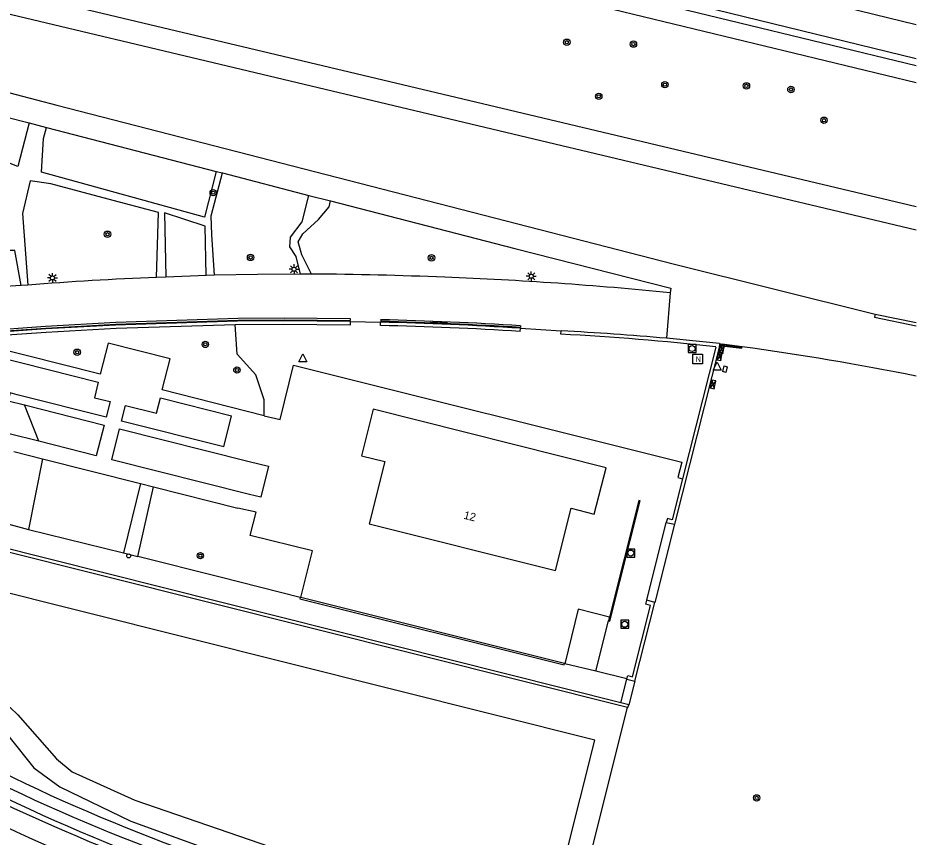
# Model space of a CAD drawing. Extents: x 131000 to 133014, y 396499 to 399001.
# Drawn here: x 132887.8 to 133000, y 396968.2 to 397070.6 of the extents above; entities that cross this region are included whole.
import ezdxf

# ---------------------------------------------------------------- set-up
doc = ezdxf.new("R2010")
doc.units = 0
for name, color, linetype in [('gg-afsc-hekwerk', 7, 'Continuous'), ('gg-afsc-muur', 7, 'Continuous'), ('gg-anno-huisnummerreeks BGT', 7, 'Continuous'), ('gg-aspt-spoorlijn', 7, 'Continuous'), ('gg-bbg-hoofdgebouw', 7, 'Continuous'), ('gg-knt-trap', 7, 'Continuous'), ('gg-knt-verharding', 7, 'Continuous'), ('gg-kntw-bovenkant insteek waterloop', 7, 'Continuous'), ('gg-kntw-waterlijn', 7, 'Continuous'), ('gg-kwrk-steiger', 7, 'Continuous'), ('gt-grn-afwateringsgoot', 7, 'Continuous'), ('gt-grn-groengrens', 7, 'Continuous'), ('gt-grn-vlakafsluiter', 7, 'Continuous'), ('gt-grn-weggrens', 7, 'Continuous'), ('gt-symb-afwateringsgoot', 7, 'Continuous'), ('gt-symb-boom', 7, 'Continuous'), ('gt-symb-elektrakast', 7, 'Continuous'), ('gt-symb-kolk center center', 7, 'Continuous'), ('gt-symb-lichtmast', 7, 'Continuous'), ('gt-symb-nortonput', 7, 'Continuous'), ('gt-symb-rioolschacht', 7, 'Continuous'), ('gt-symb-telpaal', 7, 'Continuous'), ('gt-symb-waterafsluiter', 7, 'Continuous'), ('gx-grn-maaiveld', 7, 'Continuous')]:
    doc.layers.add(name, color=color, linetype=linetype)

# ---------------------------------------------------------------- blocks, each defined once
blk = doc.blocks.new('gt0-RS')
at = {"layer": 'gt-symb-rioolschacht'}
blk.add_lwpolyline([(-0.5, -0.5), (0.5, -0.5), (0.5, 0.5), (-0.5, 0.5)], close=True, dxfattribs=at)
blk.add_circle((0, 0), 0.375, dxfattribs=at)
blk = doc.blocks.new('gt0-BOOM')
at = {"layer": 'gt-symb-boom'}
for radius in [0.4, 0.2]:
    blk.add_circle((0, 0), radius, dxfattribs=at)
blk = doc.blocks.new('gt0-WAFSL')
at = {"layer": 'gt-symb-waterafsluiter'}
for p, q in [((-0.5, -0.33), (0, 0.67)), ((0, 0.67), (0.5, -0.33)), ((0.5, -0.33), (-0.5, -0.33))]:
    blk.add_line(p, q, dxfattribs=at)
blk = doc.blocks.new('gt0-LMAST')
at = {"layer": 'gt-symb-lichtmast'}
for p, q in [((-0.18, 0.17), (-0.45, 0.44)), ((-0.01, 0.25), (-0.01, 0.62)), ((0.17, 0.17), (0.44, 0.44)), ((-0.26, 0), (-0.63, 0)), ((-0.18, -0.18), (-0.45, -0.45)), ((-0.01, -0.25), (-0.01, -0.63)), ((0.44, -0.45), (0.17, -0.18)), ((0.24, 0), (0.62, 0))]:
    blk.add_line(p, q, dxfattribs=at)
blk.add_circle((-0.01, 0), 0.25, dxfattribs=at)
blk = doc.blocks.new('gt0-TPAAL')
at = {"layer": 'gt-symb-telpaal'}
blk.add_circle((0, 0), 0.25, dxfattribs=at)
blk = doc.blocks.new('gt0-NPUT')
at = {"layer": 'gt-symb-nortonput'}
blk.add_lwpolyline([(-0.57, -0.61), (-0.57, 0.59), (0.63, 0.59), (0.63, -0.61)], close=True, dxfattribs=at)
blk.add_text('N', height=0.7, dxfattribs=at).set_placement((-0.22, -0.38))
blk = doc.blocks.new('gt0-EKAST')
at = {"layer": 'gt-symb-elektrakast'}
for p, q in [((-0.5, -0.25), (0.5, 0.25)), ((-0.5, 0.25), (0.5, -0.25))]:
    blk.add_line(p, q, dxfattribs=at)
blk.add_lwpolyline([(0.5, 0.25), (-0.5, 0.25), (-0.5, -0.25), (0.5, -0.25)], close=True, dxfattribs=at)
blk = doc.blocks.new('gt0-AFWGT_1')
at = {"layer": 'gt-symb-afwateringsgoot'}
for p, q in [((-1.08, 0), (-0.73, 0)), ((-0.23, 0), (0.22, 0)), ((0.72, 0), (1.07, 0))]:
    blk.add_line(p, q, dxfattribs=at)
for points in [[(-0.73, 0.08), (-0.23, 0.08), (-0.23, -0.08), (-0.73, -0.08)], [(0.22, 0.08), (0.72, 0.08), (0.72, -0.08), (0.22, -0.08)]]:
    blk.add_lwpolyline(points, close=True, dxfattribs=at)
blk = doc.blocks.new('gt0-KOLKCC')
at = {"layer": 'gt-symb-kolk center center'}
blk.add_lwpolyline([(-0.37, 0.2), (0.38, 0.2), (0.38, -0.2), (-0.37, -0.2)], close=True, dxfattribs=at)

msp = doc.modelspace()

# ---------------------------------------------------------------- linework, layer by layer
at = {"layer": 'gg-afsc-hekwerk'}
msp.add_lwpolyline([(132743.72, 397126.54), (132744.54, 397126.58), (132813.06, 397111.04), (132862.16, 397099.22), (133000, 397065.5)], dxfattribs=at)
msp.add_lwpolyline([(132743.72, 397126.54), (132744.54, 397126.58), (132813.06, 397111.04), (132862.16, 397099.22), (133000, 397065.5)], dxfattribs=at)
at = {"layer": 'gg-afsc-muur'}
for p, q in [((132994.9, 397033.56), (133000, 397032.49)), ((132933.07, 397032.13), (132933.09, 397032.55)), ((132950.54, 397031.38), (132950.58, 397031.78)), ((132955.63, 397031.04), (132955.66, 397031.46)), ((132975, 397029.44), (132970.83, 397012.96)), ((132964.85, 396987.67), (132967.35, 396997.53)), ((132963.86, 396987.91), (132963.86, 396987.97))]:
    msp.add_line(p, q, dxfattribs=at)
for points in [[(132929.33, 397032.65), (132920.96, 397032.73), (132915.2, 397032.67), (132899.99, 397032.18), (132891.28, 397031.7), (132883.29, 397031.15), (132879.75, 397030.86), (132870.38, 397029.98), (132864.46, 397029.34), (132857.38, 397028.42), (132849.51, 397027.33), (132849.59, 397026.88)], [(132914.94, 397032.27), (132920.91, 397032.31), (132929.34, 397032.22), (132929.33, 397032.65)], [(132994.9, 397033.56), (132994.82, 397033.17), (133000, 397032.08)], [(132883.33, 397030.75), (132891.32, 397031.31), (132900.04, 397031.78), (132914.94, 397032.27)], [(132975.43, 397029.87), (132975.4, 397029.39), (132969.81, 397007.28)], [(132963.11, 396984.99), (132884.58, 397004.73), (132875.97, 397007.72), (132867.17, 397011.56), (132858.75, 397016.13), (132850.89, 397021.64), (132845.27, 397026.19)], [(132970.83, 397012.96), (132969.54, 397007.86), (132968.93, 397007.99), (132968.8, 397007.52)], [(132963.86, 396987.97), (132963.98, 396988.39), (132964.58, 396988.24), (132966.84, 396997.14), (132966.24, 396997.29), (132966.36, 396997.79)], [(132963.93, 396984.38), (132964.01, 396984.37), (132964.11, 396984.74)]]:
    msp.add_lwpolyline(points, dxfattribs=at)
for centre, radius, start, end in [((132925.22, 396648.05), 384.16, 86.2211, 88.8289), ((132923.33, 396607.67), 424.99, 86.325, 88.6851), ((132939.03, 396712.67), 318.81, 83.5224, 87.016), ((132939.97, 396713.19), 318.65, 84.8065, 87.1789), ((132940.27, 396716.16), 315.67, 83.6053, 84.8123)]:
    msp.add_arc(centre, radius, start, end, dxfattribs=at)
at = {"layer": 'gg-aspt-spoorlijn'}
msp.add_arc((132990.81, 397193.17), 242.35, 242.5318, 255.5202, dxfattribs=at)
at = {"layer": 'gg-bbg-hoofdgebouw'}
msp.add_lwpolyline([(132930.72, 397015.86), (132933.61, 397015.12), (132931.66, 397007.34), (132954.97, 397001.49), (132956.93, 397009.3), (132959.8, 397008.54), (132961.3, 397014.36), (132932.18, 397021.69), (132930.72, 397015.86)], dxfattribs=at)
at = {"layer": 'gg-knt-trap'}
for p, q in [((132966.36, 396997.79), (132968.8, 397007.52)), ((132969.81, 397007.28), (132967.35, 396997.53)), ((132968.8, 397007.52), (132969.81, 397007.28)), ((132967.35, 396997.53), (132966.36, 396997.79)), ((132963.11, 396984.99), (132963.86, 396987.91)), ((132963.86, 396987.91), (132964.85, 396987.67)), ((132964.85, 396987.67), (132964.11, 396984.74)), ((132964.11, 396984.74), (132963.11, 396984.99))]:
    msp.add_line(p, q, dxfattribs=at)
at = {"layer": 'gg-knt-verharding'}
for p, q in [((132819.74, 397108.47), (133000, 397064.61)), ((132866.55, 397078.74), (133000, 397047.02)), ((132866.08, 397075.97), (133000, 397044.07)), ((132886.23, 397058.22), (132889.21, 397057.45)), ((132889.21, 397057.45), (132891.35, 397056.89)), ((132891.35, 397056.89), (132912.56, 397051.4)), ((132912.56, 397051.4), (132913.33, 397051.2)), ((132913.33, 397051.2), (132924.15, 397048.4)), ((132924.15, 397048.4), (132926.86, 397047.7)), ((132911.29, 397038.39), (132906.25, 397038.19)), ((132912.35, 397038.41), (132911.29, 397038.39)), ((132924.45, 397038.56), (132923.1, 397038.55)), ((132888.19, 397037.15), (132885.53, 397036.95)), ((132889.01, 397037.19), (132888.19, 397037.15)), ((132906.25, 397038.19), (132905.12, 397038.13)), ((132929.33, 397032.65), (132933.09, 397032.55)), ((132950.58, 397031.78), (132955.66, 397031.46)), ((132975.43, 397029.87), (132975.77, 397029.81)), ((132890.41, 397017.67), (132888.61, 397022.22)), ((132913.52, 397016.97), (132914.49, 397020.85)), ((132890.41, 397017.67), (132886.68, 397018.59)), ((132887.27, 397016.38), (132890.84, 397015.47)), ((132890.84, 397015.47), (132889.12, 397006.65)), ((132890.84, 397015.47), (132903.1, 397012.38)), ((132903.1, 397012.38), (132900.99, 397003.7)), ((132902.78, 397003.26), (132904.71, 397011.98)), ((132903.1, 397012.38), (132904.71, 397011.98)), ((132904.71, 397011.98), (132915.26, 397009.32)), ((132885.24, 397007.67), (132889.12, 397006.65)), ((132889.12, 397006.65), (132900.99, 397003.7)), ((132900.99, 397003.7), (132902.78, 397003.26)), ((132913.07, 397000.66), (132902.78, 397003.26)), ((132923.07, 396998.14), (132913.07, 397000.66)), ((132960, 396988.91), (132961.58, 396995.2)), ((132956.11, 396989.86), (132956.09, 396989.87)), ((132960, 396988.91), (132956.11, 396989.86)), ((132963.86, 396987.97), (132960, 396988.91))]:
    msp.add_line(p, q, dxfattribs=at)
for points in [[(132819.35, 397106.39), (132852.17, 397098.3), (133000, 397062.49)], [(132838.72, 397088.27), (132838.17, 397087.49), (132839.75, 397086.13), (132844.67, 397082.2), (132847.95, 397079.85), (132852.61, 397076.57), (132859.16, 397072.68), (132864.46, 397070.06), (132870.37, 397067.24), (132877.49, 397064.08), (132881.11, 397062.78), (132884.98, 397061.66), (132892.63, 397059.66), (132969.81, 397039.79), (132994.9, 397033.56)], [(132926.86, 397047.7), (132949.89, 397041.74), (132969.38, 397036.8), (132969.3, 397036.22)], [(132923.1, 397038.55), (132917.72, 397038.51), (132912.35, 397038.41)], [(132918.54, 397020.86), (132905.81, 397024.08), (132906.81, 397027.96), (132899.05, 397029.91), (132898.08, 397026.05), (132883.97, 397029.59)], [(132885.1, 397028.25), (132897.83, 397025.04), (132897.35, 397023.11), (132899.29, 397022.64), (132898.8, 397020.67), (132887.67, 397023.48)], [(132918.54, 397020.86), (132920.57, 397020.4), (132922.23, 397027.17), (132970.74, 397015.06), (132970.24, 397013.12), (132970.83, 397012.96)], [(132887.67, 397023.48), (132886.82, 397023.7), (132886.58, 397022.73), (132888.61, 397022.22)], [(132913.52, 397016.97), (132900.73, 397020.18), (132901.23, 397022.14), (132905.11, 397021.16), (132905.6, 397023.1), (132914.49, 397020.85)], [(132888.61, 397022.22), (132898.56, 397019.69), (132897.58, 397015.84), (132890.41, 397017.67)], [(132916.71, 397011), (132899.5, 397015.36), (132900.48, 397019.22), (132916.67, 397015.15)], [(132916.67, 397015.15), (132919.1, 397014.56), (132918.14, 397010.68), (132916.71, 397011)], [(132923.14, 396998.12), (132924.61, 397003.95), (132916.82, 397005.9), (132917.57, 397008.81), (132915.26, 397009.32)], [(132961.7, 396995.68), (132957.8, 396996.66), (132956.11, 396989.86)]]:
    msp.add_lwpolyline(points, dxfattribs=at)
for centre, radius, start, end in [((132921.67, 396574.32), 464.25, 87.5968, 89.6573), ((132921.62, 396619.03), 419.43, 92.2553, 94.4597), ((132923.97, 396583.48), 455, 84.2832, 87.8377), ((132928.01, 396665.12), 367.8, 78.7126, 82.1483), ((132993.23, 397199.65), 251.28, 242.6732, 255.3573), ((132986.22, 397181.94), 234.81, 242.1303, 255.9072)]:
    msp.add_arc(centre, radius, start, end, dxfattribs=at)
at = {"layer": 'gg-kntw-bovenkant insteek waterloop'}
msp.add_lwpolyline([(132830.13, 397022.66), (132836.49, 397016.24), (132842.19, 397009.74), (132850.49, 397002.72), (132862.16, 396992.69), (132873.9, 396984.42), (132877.81, 396982.55), (132881.35, 396981.94), (132884.55, 396982.48), (132885.4, 396982.26), (132886.63, 396980.78), (132889.76, 396976.85), (132893.01, 396974.45), (132901.91, 396970.17), (132918.74, 396964.04), (132931.83, 396960.16), (132944.38, 396957.32), (132953.7, 396955.95)], dxfattribs=at)
at = {"layer": 'gg-kntw-waterlijn'}
msp.add_lwpolyline([(132835.05, 397024.26), (132840.76, 397018.84), (132843.61, 397015.66), (132844.55, 397012.6), (132852.6, 397003.89), (132863.12, 396995.35), (132875.92, 396985.77), (132878.6, 396984.92), (132881.89, 396984.73), (132884.72, 396985.12), (132885.87, 396984.98), (132886.81, 396984.39), (132887.76, 396983.47), (132892.59, 396977.97), (132894.58, 396976.36), (132902.38, 396972.8), (132920.55, 396966.54), (132932, 396963.1), (132945.37, 396959.9), (132954.35, 396958.45)], dxfattribs=at)
at = {"layer": 'gg-kwrk-steiger'}
for p, q in [((132963.93, 396984.38), (132884.42, 397004.34)), ((132959.12, 396965.15), (132963.93, 396984.38))]:
    msp.add_line(p, q, dxfattribs=at)
msp.add_lwpolyline([(132954.35, 396958.45), (132959.87, 396980.32), (132883.13, 396999.57), (132883.38, 397000.51)], dxfattribs=at)
at = {"layer": 'gt-grn-afwateringsgoot'}
for p, q in [((132933.11, 397032.85), (132933.11, 397032.66)), ((132950.6, 397032.1), (132950.58, 397031.89)), ((132978.26, 397029.47), (132975.77, 397029.81)), ((132923.14, 396998.12), (132923.07, 396998.14)), ((132956.09, 396989.87), (132923.14, 396998.12)), ((132961.7, 396995.68), (132961.58, 396995.2))]:
    msp.add_line(p, q, dxfattribs=at)
for points in [[(132870.35, 397030.29), (132870.36, 397030.09), (132879.78, 397030.97), (132883.28, 397031.25), (132891.28, 397031.81), (132900, 397032.29), (132915.31, 397032.8), (132921.1, 397032.83), (132929.34, 397032.76), (132929.33, 397032.95), (132921.07, 397033.04), (132915.26, 397033), (132900, 397032.5), (132891.25, 397032.01), (132883.25, 397031.44), (132879.71, 397031.16), (132870.35, 397030.29)], [(132975.77, 397029.81), (132975.75, 397029.6), (132978.24, 397029.28), (132978.26, 397029.47)], [(132961.58, 396995.2), (132961.76, 396995.16), (132965.55, 397010.2), (132965.38, 397010.25), (132961.7, 396995.68)], [(132923.07, 396998.14), (132923.02, 396997.97), (132956.04, 396989.7), (132956.09, 396989.87)]]:
    msp.add_lwpolyline(points, dxfattribs=at)
for centre, radius, start, end in [((132921.36, 396559.6), 473.4, 86.4593, 88.5787), ((132920.47, 396549.77), 483.05, 86.4263, 88.501)]:
    msp.add_arc(centre, radius, start, end, dxfattribs=at)
at = {"layer": 'gt-grn-groengrens'}
for points in [[(132889.21, 397057.45), (132887.79, 397052), (132884.9, 397053.11), (132886.23, 397058.22)], [(132912.56, 397051.4), (132911.08, 397045.67), (132890.74, 397051.31), (132890.99, 397055.52), (132891.35, 397056.89)], [(132912.35, 397038.41), (132912.02, 397043.48), (132911.94, 397045.83), (132913.33, 397051.2)], [(132905.12, 397038.13), (132905.36, 397046.27), (132899.06, 397047.93), (132891.9, 397049.85), (132889.33, 397050.21), (132888.37, 397046.15), (132889.01, 397037.19)], [(132923.1, 397038.55), (132922.56, 397040.74), (132921.77, 397041.98), (132921.85, 397043.17), (132923.29, 397045.07), (132924.15, 397048.4)], [(132924.45, 397038.56), (132923.26, 397040.95), (132922.81, 397042.61), (132923.39, 397043.61), (132925.35, 397045.37), (132926.68, 397046.98), (132926.86, 397047.7)], [(132911.29, 397038.39), (132911.2, 397044.55), (132906.12, 397046.2), (132906.25, 397038.19)], [(132888.19, 397037.15), (132887.41, 397041.5), (132885.18, 397041.51), (132885.53, 397036.95)]]:
    msp.add_lwpolyline(points, dxfattribs=at)
for centre, radius, start, end in [((132986.27, 397180.11), 227.22, 241.9923, 255.7843), ((132987.97, 397185.31), 235.33, 242.229, 255.7281)]:
    msp.add_arc(centre, radius, start, end, dxfattribs=at)
at = {"layer": 'gt-grn-vlakafsluiter'}
msp.add_lwpolyline([(132918.54, 397020.86), (132918.55, 397022.83), (132917.53, 397025.95), (132915.19, 397028.54), (132914.94, 397032.27)], dxfattribs=at)
at = {"layer": 'gt-grn-weggrens'}
msp.add_line((132969.3, 397036.22), (132968.82, 397030.54), dxfattribs=at)
at = {"layer": 'gx-grn-maaiveld'}
msp.add_lwpolyline([(132808.53, 397116.13), (132828.86, 397111.58), (133000, 397069.74)], dxfattribs=at)

# ---------------------------------------------------------------- block references
at = {"layer": 'gt-symb-afwateringsgoot'}
for p, xscale, yscale, rotation in [((132940.38, 397032.49), 0.9999303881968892, 0.9999303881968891, -2.2997706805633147), ((132977.09, 397029.53), 0.9999449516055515, 0.9999449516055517, 172.27709154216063)]:
    msp.add_blockref('gt0-AFWGT_1', p, dxfattribs=dict(at, xscale=xscale, yscale=yscale, rotation=rotation))
at = {"layer": 'gt-symb-boom'}
for p in [(132956.37, 397067.54), (132964.69, 397067.3), (132968.62, 397062.23), (132978.81, 397062.08), (132984.37, 397061.63), (132960.36, 397060.78), (132988.5, 397057.79), (132912.19, 397048.74), (132898.98, 397043.54), (132916.85, 397040.64), (132939.46, 397040.59), (132911.2, 397029.77), (132895.19, 397028.79), (132915.15, 397026.57), (132910.58, 397003.36), (132980.09, 396973.09)]:
    msp.add_blockref('gt0-BOOM', p, dxfattribs=at)
at = {"layer": 'gt-symb-elektrakast', "rotation": -100.85413344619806}
for p in [(132975.72, 397029.18), (132975.45, 397028.28), (132974.63, 397024.77)]:
    msp.add_blockref('gt0-EKAST', p, dxfattribs=at)
at = {"layer": 'gt-symb-kolk center center', "rotation": 75.15539375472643}
msp.add_blockref('gt0-KOLKCC', (132976.13, 397026.67), dxfattribs=at)
at = {"layer": 'gt-symb-lichtmast'}
for p in [(132922.29, 397039.16), (132892.11, 397038.07), (132951.93, 397038.28)]:
    msp.add_blockref('gt0-LMAST', p, dxfattribs=at)
at = {"layer": 'gt-symb-nortonput'}
msp.add_blockref('gt0-NPUT', (132972.68, 397027.95), dxfattribs=at)
at = {"layer": 'gt-symb-rioolschacht'}
for p in [(132972.01, 397029.25), (132964.36, 397003.69), (132963.6, 396994.79)]:
    msp.add_blockref('gt0-RS', p, dxfattribs=at)
at = {"layer": 'gt-symb-telpaal'}
msp.add_blockref('gt0-TPAAL', (132901.63, 397003.34), dxfattribs=at)
at = {"layer": 'gt-symb-waterafsluiter'}
for p in [(132923.37, 397027.9), (132975.14, 397026.88)]:
    msp.add_blockref('gt0-WAFSL', p, dxfattribs=at)

# ---------------------------------------------------------------- texts
at = {"layer": 'gg-anno-huisnummerreeks BGT'}
msp.add_text('12', height=1, rotation=345.9, dxfattribs=at).set_placement((132943.41, 397008))

doc.saveas('drawing.dxf')
